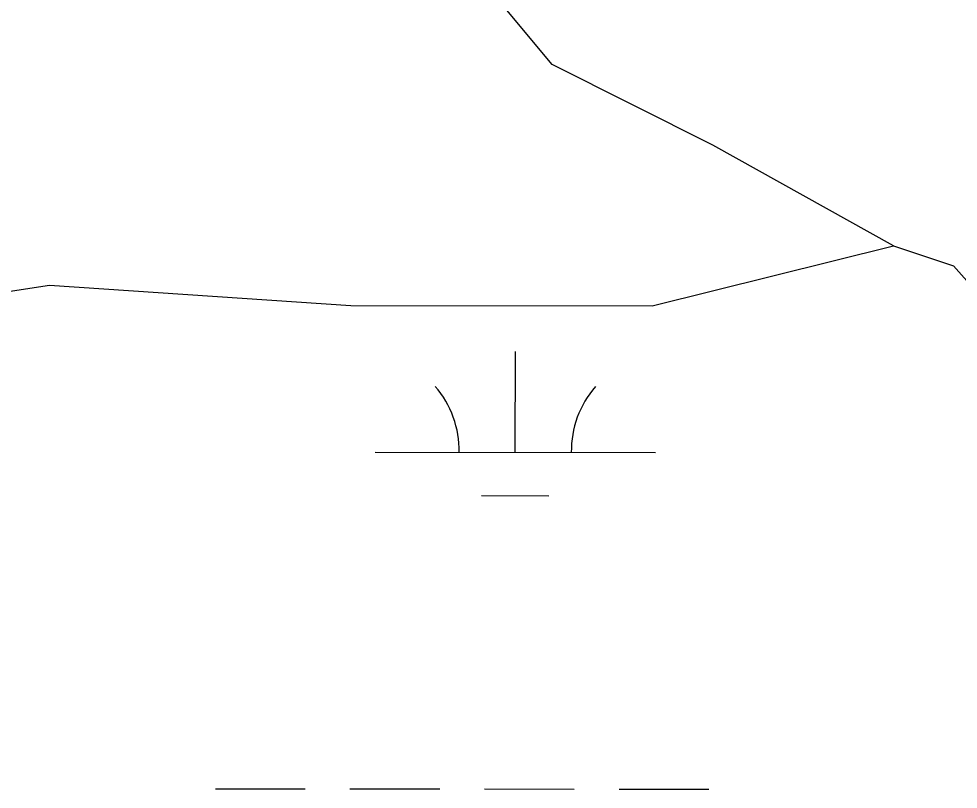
# Model space of a CAD drawing. Extents: x 3148686 to 3186545, y 916144 to 941516.
# Drawn here: x 3180149.9 to 3180485.1, y 934245.7 to 934520.5 of the extents above; entities that cross this region are included whole.
import ezdxf

# ---------------------------------------------------------------- set-up
doc = ezdxf.new("R2010")
doc.units = 0
doc.layers.add('V-TOPO-SHOR', color=7, linetype='Continuous')
doc.layers.add('V-WETL-SWMP', color=7, linetype='Continuous')

msp = doc.modelspace()

# ---------------------------------------------------------------- linework, layer by layer
at = {"layer": 'V-TOPO-SHOR'}
for points in [[(3180461.94, 934439.55), (3180397.47, 934475.45), (3180340.17, 934504.18), (3180304.38, 934547.22), (3180268.58, 934583.1), (3180211.3, 934633.33), (3180168.35, 934683.54), (3180139.72, 934719.41), (3180103.92, 934755.28), (3180068.12, 934791.15), (3180017.96, 934798.37), (3179953.47, 934812.77), (3179910.48, 934819.99), (3179881.83, 934841.52), (3179816.81, 934876.11)], [(3179544.39, 934282.84), (3179651.93, 934311.4), (3179866.92, 934289.67), (3179945.75, 934282.42), (3179974.43, 934296.72), (3179995.97, 934332.54), (3180031.86, 934389.84), (3180067.72, 934411.3), (3180160.91, 934425.53), (3180268.41, 934418.25), (3180375.91, 934418.14), (3180461.94, 934439.55), (3180483.43, 934432.36), (3180540.7, 934367.8), (3180569.33, 934331.93), (3180640.98, 934310.36), (3180777.13, 934288.71), (3181307.5, 934295.32), (3181572.67, 934287.87), (3181723.18, 934287.71), (3182052.86, 934287.37), (3182239.2, 934280)]]:
    msp.add_lwpolyline(points, dxfattribs=at)
at = {"layer": 'V-WETL-SWMP'}
for p, q in [((3180327.05, 934365.86), (3180327.09, 934401.86)), ((3180277.05, 934365.91), (3180377.05, 934365.81)), ((3180315.03, 934350.44), (3180339.03, 934350.42)), ((3180220.08, 934245.9), (3180252.08, 934245.87)), ((3180268.08, 934245.85), (3180300.08, 934245.82)), ((3180316.08, 934245.8), (3180348.08, 934245.77)), ((3180364.08, 934245.75), (3180396.08, 934245.72))]:
    msp.add_line(p, q, dxfattribs=at)
for centre, start, end in [((3180271.81, 934366.39), 359.1678, 40.7115), ((3180382.29, 934366.28), 139.1678, 180.7115)]:
    msp.add_arc(centre, 35.25, start, end, dxfattribs=at)

doc.saveas('drawing.dxf')
